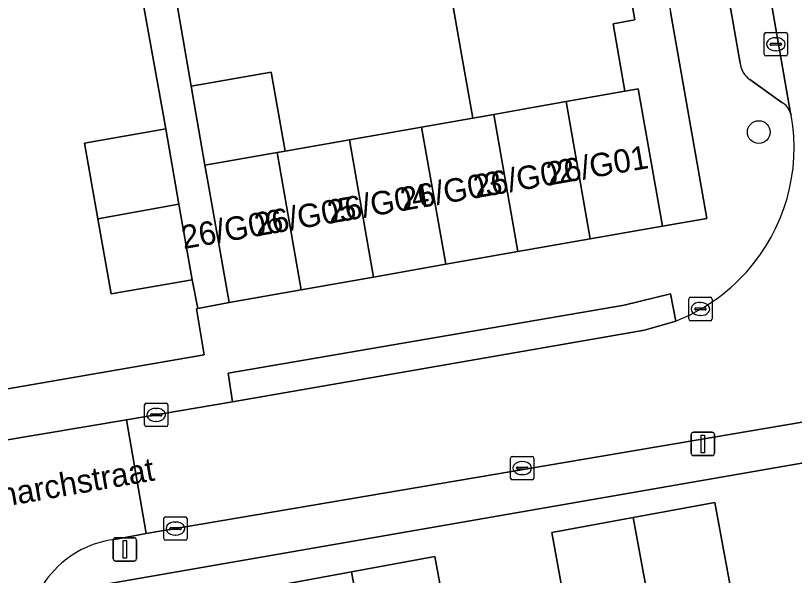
# Model space of a CAD drawing. Extents: x 162879 to 165540, y 384011 to 385181.
# Drawn here: x 164363.84 to 164397.16, y 384298.69 to 384322.63 of the extents above; entities that cross this region are included whole.
import ezdxf

# ---------------------------------------------------------------- set-up
doc = ezdxf.new("R2010")
doc.units = 0
for name, color, linetype in [('IMGEO_Boom', 7, 'Continuous'), ('IMGEO_Erf', 7, 'Continuous'), ('IMGEO_Kolk', 7, 'Continuous'), ('IMGEO_Lichtmast', 7, 'Continuous'), ('IMGEO_Muur', 7, 'Continuous'), ('IMGEO_Openbare_ruimte_label', 7, 'Continuous'), ('IMGEO_Pand', 7, 'Continuous'), ('IMGEO_Pand_nummerreeks', 7, 'Continuous'), ('IMGEO_Parkeervlak_open', 7, 'Continuous'), ('IMGEO_Rijbaan_lokaal_open', 7, 'Continuous'), ('IMGEO_Voetpad_open', 7, 'Continuous')]:
    doc.layers.add(name, color=color, linetype=linetype)

msp = doc.modelspace()

# ---------------------------------------------------------------- linework, layer by layer
at = {"layer": 'IMGEO_Boom'}
msp.add_circle((164395.634, 384317.651), 0.489, dxfattribs=at)
at = {"layer": 'IMGEO_Erf'}
for points in [[(164389.205, 384328.852), (164390.331, 384322.448), (164389.402, 384322.285), (164389.91, 384319.398), (164390.477, 384319.498), (164391.509, 384313.627), (164393.406, 384313.96), (164391.857, 384322.801)], [(164370.326, 384325.57), (164371.349, 384319.611), (164374.778, 384320.214), (164375.371, 384316.842), (164378.12, 384317.325), (164381.209, 384317.868), (164383.397, 384318.253), (164382.89, 384321.139), (164382.317, 384324.403)], [(164358.587, 384325.251), (164359.692, 384319.018), (164360.796, 384312.785), (164361.927, 384306.404), (164371.903, 384308.126), (164371.579, 384310.095), (164371.639, 384310.107), (164371.397, 384311.341), (164367.924, 384310.731), (164367.358, 384313.948), (164366.789, 384317.184), (164370.262, 384317.794), (164369.188, 384323.807)]]:
    msp.add_lwpolyline(points, dxfattribs=at)
msp.add_lwpolyline([(164398.87, 384302.612), (164402.18, 384303.222), (164405.491, 384303.832), (164406.382, 384298.997), (164409.066, 384299.492), (164408.129, 384305.35), (164365.905, 384298.004), (164366.979, 384292.173), (164372.506, 384293.191), (164375.472, 384293.738), (164374.652, 384298.186), (164378.212, 384298.843), (164381.776, 384299.5), (164382.639, 384294.818), (164385.148, 384295.281), (164387.656, 384295.743), (164386.774, 384300.527), (164390.265, 384301.17), (164393.757, 384301.814), (164394.641, 384297.019), (164397.17, 384297.485), (164399.698, 384297.951)], close=True, dxfattribs=at)
at = {"layer": 'IMGEO_Kolk'}
for p, q in [((164395.864, 384320.981), (164395.864, 384321.833)), ((164395.939, 384321.907), (164396.791, 384321.907)), ((164396.352, 384321.687), (164396.377, 384321.687)), ((164396.865, 384321.833), (164396.865, 384320.981)), ((164396.123, 384321.401), (164396.123, 384321.413)), ((164396.561, 384321.364), (164396.163, 384321.364)), ((164396.166, 384321.45), (164396.564, 384321.45)), ((164396.607, 384321.413), (164396.607, 384321.401)), ((164396.375, 384321.127), (164396.35, 384321.127)), ((164396.791, 384320.907), (164395.939, 384320.907)), ((164392.636, 384309.662), (164392.636, 384310.514)), ((164392.711, 384310.588), (164393.563, 384310.588)), ((164393.124, 384310.368), (164393.149, 384310.368)), ((164393.637, 384310.514), (164393.637, 384309.662)), ((164392.895, 384310.082), (164392.895, 384310.094)), ((164393.333, 384310.045), (164392.935, 384310.045)), ((164392.938, 384310.131), (164393.336, 384310.131)), ((164393.379, 384310.094), (164393.379, 384310.082)), ((164393.147, 384309.808), (164393.122, 384309.808)), ((164393.563, 384309.588), (164392.711, 384309.588)), ((164369.353, 384305.131), (164369.353, 384305.983)), ((164369.428, 384306.057), (164370.28, 384306.057)), ((164370.354, 384305.983), (164370.354, 384305.131)), ((164369.841, 384305.837), (164369.866, 384305.837)), ((164369.612, 384305.551), (164369.612, 384305.563)), ((164370.05, 384305.514), (164369.652, 384305.514)), ((164369.655, 384305.6), (164370.053, 384305.6)), ((164370.096, 384305.563), (164370.096, 384305.551)), ((164370.28, 384305.057), (164369.428, 384305.057)), ((164369.864, 384305.277), (164369.839, 384305.277)), ((164385.012, 384302.86), (164385.012, 384303.712)), ((164385.087, 384303.786), (164385.939, 384303.786)), ((164386.013, 384303.712), (164386.013, 384302.86)), ((164385.314, 384303.329), (164385.712, 384303.329)), ((164385.5, 384303.566), (164385.525, 384303.566)), ((164385.271, 384303.28), (164385.271, 384303.292)), ((164385.709, 384303.243), (164385.311, 384303.243)), ((164385.523, 384303.006), (164385.498, 384303.006)), ((164385.755, 384303.292), (164385.755, 384303.28)), ((164385.939, 384302.786), (164385.087, 384302.786)), ((164370.175, 384300.272), (164370.175, 384301.124)), ((164370.25, 384301.198), (164371.102, 384301.198)), ((164370.663, 384300.978), (164370.688, 384300.978)), ((164371.176, 384301.124), (164371.176, 384300.272)), ((164370.434, 384300.692), (164370.434, 384300.704)), ((164370.872, 384300.655), (164370.474, 384300.655)), ((164370.477, 384300.741), (164370.875, 384300.741)), ((164370.918, 384300.704), (164370.918, 384300.692)), ((164370.686, 384300.418), (164370.661, 384300.418)), ((164371.102, 384300.198), (164370.25, 384300.198))]:
    msp.add_line(p, q, dxfattribs=at)
for points in [[(164395.864, 384320.981), (164395.864, 384321.833)], [(164395.939, 384321.907), (164396.791, 384321.907)], [(164396.865, 384321.833), (164396.865, 384320.981)], [(164396.791, 384320.907), (164395.939, 384320.907)], [(164392.636, 384309.662), (164392.636, 384310.514)], [(164392.711, 384310.588), (164393.563, 384310.588)], [(164393.637, 384310.514), (164393.637, 384309.662)], [(164393.563, 384309.588), (164392.711, 384309.588)], [(164369.353, 384305.131), (164369.353, 384305.983)], [(164369.428, 384306.057), (164370.28, 384306.057)], [(164370.354, 384305.983), (164370.354, 384305.131)], [(164370.28, 384305.057), (164369.428, 384305.057)], [(164385.012, 384302.86), (164385.012, 384303.712)], [(164385.087, 384303.786), (164385.939, 384303.786)], [(164386.013, 384303.712), (164386.013, 384302.86)], [(164385.939, 384302.786), (164385.087, 384302.786)], [(164370.175, 384300.272), (164370.175, 384301.124)], [(164370.25, 384301.198), (164371.102, 384301.198)], [(164371.176, 384301.124), (164371.176, 384300.272)], [(164371.102, 384300.198), (164370.25, 384300.198)]]:
    msp.add_lwpolyline(points, dxfattribs=at)
for centre, radius, start, end in [((164395.941, 384321.831), 0.0765, 91.552, 178.448), ((164395.941, 384321.831), 0.0765, 91.552, 178.448), ((164396.789, 384321.831), 0.0765, 1.552, 88.448), ((164396.789, 384321.831), 0.0765, 1.552, 88.448), ((164396.163, 384321.41), 0.0403, 85.8775, 175.7526), ((164396.16, 384321.4), 0.0366, 178.938, 274.7102), ((164396.564, 384321.407), 0.043, 264.8664, 352.4533), ((164396.568, 384321.412), 0.0386, 1.7309, 96.639), ((164395.941, 384320.983), 0.0765, 181.552, 268.448), ((164395.941, 384320.983), 0.0765, 181.552, 268.448), ((164396.789, 384320.983), 0.0765, 271.552, 358.448), ((164396.789, 384320.983), 0.0765, 271.552, 358.448), ((164392.713, 384310.512), 0.0765, 91.552, 178.448), ((164392.713, 384310.512), 0.0765, 91.552, 178.448), ((164393.561, 384310.512), 0.0765, 1.552, 88.448), ((164393.561, 384310.512), 0.0765, 1.552, 88.448), ((164392.935, 384310.091), 0.0403, 85.8775, 175.7526), ((164392.932, 384310.081), 0.0366, 178.938, 274.7102), ((164393.336, 384310.088), 0.043, 264.8664, 352.4533), ((164393.34, 384310.093), 0.0386, 1.7309, 96.639), ((164392.713, 384309.664), 0.0765, 181.552, 268.448), ((164392.713, 384309.664), 0.0765, 181.552, 268.448), ((164393.561, 384309.664), 0.0765, 271.552, 358.448), ((164393.561, 384309.664), 0.0765, 271.552, 358.448), ((164369.43, 384305.981), 0.0765, 91.552, 178.448), ((164369.43, 384305.981), 0.0765, 91.552, 178.448), ((164370.278, 384305.981), 0.0765, 1.552, 88.448), ((164370.278, 384305.981), 0.0765, 1.552, 88.448), ((164369.652, 384305.56), 0.0403, 85.8775, 175.7526), ((164369.649, 384305.55), 0.0366, 178.938, 274.7102), ((164370.053, 384305.557), 0.043, 264.8664, 352.4533), ((164370.057, 384305.562), 0.0386, 1.7309, 96.639), ((164369.43, 384305.133), 0.0765, 181.552, 268.448), ((164369.43, 384305.133), 0.0765, 181.552, 268.448), ((164370.278, 384305.133), 0.0765, 271.552, 358.448), ((164370.278, 384305.133), 0.0765, 271.552, 358.448), ((164385.089, 384303.71), 0.0765, 91.552, 178.448), ((164385.089, 384303.71), 0.0765, 91.552, 178.448), ((164385.937, 384303.71), 0.0765, 1.552, 88.448), ((164385.937, 384303.71), 0.0765, 1.552, 88.448), ((164385.311, 384303.289), 0.0403, 85.8775, 175.7526), ((164385.716, 384303.291), 0.0386, 1.7309, 96.639), ((164385.308, 384303.279), 0.0366, 178.938, 274.7102), ((164385.712, 384303.286), 0.043, 264.8664, 352.4533), ((164385.089, 384302.862), 0.0765, 181.552, 268.448), ((164385.089, 384302.862), 0.0765, 181.552, 268.448), ((164385.937, 384302.862), 0.0765, 271.552, 358.448), ((164385.937, 384302.862), 0.0765, 271.552, 358.448), ((164370.252, 384301.122), 0.0765, 91.552, 178.448), ((164370.252, 384301.122), 0.0765, 91.552, 178.448), ((164371.1, 384301.122), 0.0765, 1.552, 88.448), ((164371.1, 384301.122), 0.0765, 1.552, 88.448), ((164370.474, 384300.701), 0.0403, 85.8775, 175.7526), ((164370.471, 384300.691), 0.0366, 178.938, 274.7102), ((164370.875, 384300.698), 0.043, 264.8664, 352.4533), ((164370.879, 384300.703), 0.0386, 1.7309, 96.639), ((164370.252, 384300.274), 0.0765, 181.552, 268.448), ((164370.252, 384300.274), 0.0765, 181.552, 268.448), ((164371.1, 384300.274), 0.0765, 271.552, 358.448), ((164371.1, 384300.274), 0.0765, 271.552, 358.448)]:
    msp.add_arc(centre, radius, start, end, dxfattribs=at)
for centre, major_axis, ratio, start_param, end_param in [((164396.351, 384321.407), (-0.387, 0.002), 0.722429, 4.712389, 7.853982), ((164396.376, 384321.407), (-0.39, 0.002), 0.717154, 1.570796, 4.712389), ((164393.123, 384310.088), (-0.387, 0.002), 0.722429, 4.712389, 7.853982), ((164393.148, 384310.088), (-0.39, 0.002), 0.717154, 1.570796, 4.712389), ((164369.84, 384305.557), (-0.387, 0.002), 0.722429, 4.712389, 7.853982), ((164369.865, 384305.557), (-0.39, 0.002), 0.717154, 1.570796, 4.712389), ((164385.499, 384303.286), (-0.387, 0.002), 0.722429, 4.712389, 7.853982), ((164385.524, 384303.286), (-0.39, 0.002), 0.717154, 1.570796, 4.712389), ((164370.662, 384300.698), (-0.387, 0.002), 0.722429, 4.712389, 7.853982), ((164370.687, 384300.698), (-0.39, 0.002), 0.717154, 1.570796, 4.712389)]:
    msp.add_ellipse(centre, major_axis=major_axis, ratio=ratio, start_param=start_param, end_param=end_param, dxfattribs=at)
at = {"layer": 'IMGEO_Lichtmast'}
for p, q in [((164392.745, 384303.918), (164392.745, 384304.718)), ((164392.745, 384304.718), (164392.745, 384303.918)), ((164392.845, 384304.818), (164393.635, 384304.818)), ((164393.635, 384304.818), (164392.845, 384304.818)), ((164393.735, 384304.718), (164393.735, 384303.918)), ((164393.735, 384303.918), (164393.735, 384304.718)), ((164393.635, 384303.818), (164392.845, 384303.818)), ((164392.845, 384303.818), (164393.635, 384303.818)), ((164368.117, 384300.308), (164368.907, 384300.308)), ((164368.907, 384300.308), (164368.117, 384300.308)), ((164368.017, 384299.408), (164368.017, 384300.208)), ((164368.017, 384300.208), (164368.017, 384299.408)), ((164369.007, 384300.208), (164369.007, 384299.408)), ((164369.007, 384299.408), (164369.007, 384300.208)), ((164368.907, 384299.308), (164368.117, 384299.308)), ((164368.117, 384299.308), (164368.907, 384299.308))]:
    msp.add_line(p, q, dxfattribs=at)
for points in [[(164393.165, 384304.693), (164393.315, 384304.693), (164393.315, 384303.943), (164393.165, 384303.943), (164393.165, 384304.693)], [(164368.437, 384300.183), (164368.587, 384300.183), (164368.587, 384299.433), (164368.437, 384299.433), (164368.437, 384300.183)]]:
    msp.add_lwpolyline(points, dxfattribs=at)
for centre, start, end in [((164392.845, 384304.718), 90, 180), ((164392.845, 384304.718), 90, 180), ((164393.635, 384304.718), 0, 90), ((164393.635, 384304.718), 360, 90), ((164392.845, 384303.918), 180, 270), ((164392.845, 384303.918), 180, 270), ((164393.635, 384303.918), 270, 0), ((164393.635, 384303.918), 270, 0), ((164368.117, 384300.208), 90, 180), ((164368.117, 384300.208), 90, 180), ((164368.907, 384300.208), 0, 90), ((164368.907, 384300.208), 360, 90), ((164368.117, 384299.408), 180, 270), ((164368.117, 384299.408), 180, 270), ((164368.907, 384299.408), 270, 0), ((164368.907, 384299.408), 270, 0)]:
    msp.add_arc(centre, 0.1, start, end, dxfattribs=at)
at = {"layer": 'IMGEO_Muur'}
msp.add_lwpolyline([(164361.927, 384306.404), (164371.903, 384308.126)], dxfattribs=at)
at = {"layer": 'IMGEO_Pand'}
for points in [[(164389.402, 384322.285), (164390.331, 384322.448), (164389.205, 384328.852), (164381.766, 384327.545), (164375.049, 384326.365), (164375.601, 384323.223), (164382.317, 384324.403), (164382.89, 384321.139), (164383.397, 384318.253), (164384.298, 384318.411), (164385.553, 384318.632), (164387.388, 384318.955), (164389.91, 384319.398)], [(164375.031, 384316.782), (164375.371, 384316.842), (164374.778, 384320.214), (164371.349, 384319.611), (164371.942, 384316.239)], [(164390.477, 384319.498), (164389.91, 384319.398), (164387.388, 384318.955), (164388.42, 384313.084), (164391.509, 384313.627)], [(164384.298, 384318.411), (164385.331, 384312.541), (164388.42, 384313.084), (164387.388, 384318.955), (164385.553, 384318.632)], [(164384.298, 384318.411), (164383.397, 384318.253), (164381.209, 384317.868), (164382.242, 384311.998), (164385.331, 384312.541)], [(164367.358, 384313.948), (164370.83, 384314.564), (164370.262, 384317.794), (164366.789, 384317.184)], [(164378.12, 384317.325), (164379.152, 384311.454), (164382.242, 384311.998), (164381.209, 384317.868)], [(164376.063, 384310.911), (164379.152, 384311.454), (164378.12, 384317.325), (164375.371, 384316.842), (164375.031, 384316.782)], [(164376.063, 384310.911), (164375.031, 384316.782), (164371.942, 384316.239), (164372.108, 384315.293), (164372.974, 384310.368)], [(164367.358, 384313.948), (164367.924, 384310.731), (164371.397, 384311.341), (164370.83, 384314.564)], [(164390.265, 384301.17), (164392.697, 384287.978), (164398.718, 384289.088), (164397.17, 384297.485), (164394.641, 384297.019), (164393.757, 384301.814)], [(164387.256, 384283.711), (164388.298, 384283.903), (164392.227, 384284.627), (164393.279, 384284.821), (164392.697, 384287.978), (164390.265, 384301.17), (164386.774, 384300.527), (164387.656, 384295.743), (164385.148, 384295.281), (164386.698, 384286.872)], [(164378.212, 384298.843), (164380.625, 384285.753), (164386.698, 384286.872), (164385.148, 384295.281), (164382.639, 384294.818), (164381.776, 384299.5)], [(164373.071, 384290.129), (164373.636, 384287.067), (164374.101, 384284.55), (164380.625, 384285.753), (164378.212, 384298.843), (164374.652, 384298.186), (164375.472, 384293.738), (164372.506, 384293.191)]]:
    msp.add_lwpolyline(points, close=True, dxfattribs=at)
at = {"layer": 'IMGEO_Parkeervlak_open'}
for points in [[(164396.987, 384318.468), (164392.989, 384341.505)], [(164393.04, 384330.873), (164394.836, 384320.602)], [(164395.251, 384319.898), (164396.624, 384318.92)]]:
    msp.add_lwpolyline(points, dxfattribs=at)
for centre, radius, start, end in [((164395.851, 384320.726), 1.023, 186.975, 234.0628), ((164396.291, 384318.281), 0.721, 15.0638, 62.472)]:
    msp.add_arc(centre, radius, start, end, dxfattribs=at)
at = {"layer": 'IMGEO_Rijbaan_lokaal_open'}
for points in [[(164396.093, 384352.282), (164396.025, 384352.665), (164395.9, 384353.362), (164391.083, 384352.487), (164391.87, 384347.951), (164392.989, 384341.505), (164396.987, 384318.468), (164397.025, 384318.375)], [(164392.082, 384309.573), (164390.744, 384309.179), (164373.121, 384306.113), (164368.583, 384305.341), (164369.425, 384300.48), (164403.033, 384306.195), (164403.025, 384306.34)], [(164368.07, 384300.23), (164369.425, 384300.48), (164368.583, 384305.341), (164361.356, 384304.138), (164351.798, 384302.425), (164352.551, 384297.364), (164353.72, 384297.51)]]:
    msp.add_lwpolyline(points, dxfattribs=at)
for centre, radius, start, end in [((164389.188, 384316.992), 7.958, 318.1512, 10.0101), ((164389.179, 384316.986), 7.961, 291.3849, 318.2231), ((164368.589, 384296.021), 4.24, 97.0321, 188.0997)]:
    msp.add_arc(centre, radius, start, end, dxfattribs=at)
at = {"layer": 'IMGEO_Voetpad_open'}
for points in [[(164376.786, 384408.768), (164379.945, 384390.79), (164383.375, 384371.211), (164383.627, 384369.775), (164387.499, 384347.67), (164391.857, 384322.801), (164393.406, 384313.96), (164391.509, 384313.627), (164388.42, 384313.084), (164385.331, 384312.541), (164382.242, 384311.998), (164379.152, 384311.454), (164376.063, 384310.911), (164372.974, 384310.368), (164371.639, 384310.107), (164371.579, 384310.095), (164371.903, 384308.126), (164361.927, 384306.404), (164354.413, 384305.072), (164349.365, 384304.294), (164340.677, 384354.322)], [(164366.037, 384291.76), (164367.024, 384291.93), (164366.979, 384292.173), (164365.905, 384298.004), (164408.129, 384305.35), (164409.066, 384299.492), (164410.581, 384291.275), (164412.318, 384281.098), (164417.296, 384282.019), (164413.637, 384302.275), (164410.382, 384320.946), (164410.18, 384322.105), (164404.558, 384354.356), (164405.58, 384354.553), (164405.399, 384355.616), (164400.073, 384386.92)], [(164394.836, 384320.602), (164393.04, 384330.873), (164392.875, 384330.938), (164392.322, 384333.901), (164392.489, 384333.929), (164391.253, 384341.204), (164391.226, 384341.361), (164390.013, 384341.133), (164389.16, 384345.961), (164390.358, 384346.192), (164390.366, 384346.32), (164389.963, 384348.853), (164389.833, 384349.19), (164387.922, 384360.025)], [(164395.04, 384358.184), (164395.235, 384357.092), (164395.9, 384353.362), (164396.025, 384352.665), (164401.385, 384353.652), (164401.706, 384352.033), (164403.349, 384342.964), (164403.484, 384342.99), (164404.067, 384339.597), (164403.961, 384339.533), (164405.468, 384330.661), (164405.606, 384330.656), (164406.197, 384327.314), (164406.076, 384327.196), (164409.028, 384311.031), (164409.71, 384307.344), (164403.033, 384306.195), (164369.425, 384300.48), (164368.07, 384300.23)], [(164369.188, 384323.807), (164370.262, 384317.794), (164370.83, 384314.564), (164371.397, 384311.341), (164371.639, 384310.107), (164372.974, 384310.368), (164372.108, 384315.293), (164371.942, 384316.239), (164371.349, 384319.611), (164370.326, 384325.57)], [(164396.624, 384318.92), (164395.251, 384319.898)], [(164397.025, 384318.375), (164396.987, 384318.468)], [(164342.81, 384300.878), (164351.798, 384302.425), (164361.356, 384304.138), (164368.583, 384305.341), (164373.121, 384306.113), (164372.931, 384307.342), (164389.877, 384310.256), (164391.85, 384310.731), (164392.082, 384309.573)]]:
    msp.add_lwpolyline(points, dxfattribs=at)
msp.add_lwpolyline([(164390.744, 384309.179), (164392.082, 384309.573), (164391.85, 384310.731), (164389.877, 384310.256), (164372.931, 384307.342), (164373.121, 384306.113)], close=True, dxfattribs=at)
for centre, radius, start, end in [((164395.851, 384320.726), 1.023, 186.975, 234.0628), ((164396.291, 384318.281), 0.721, 15.0638, 62.472), ((164389.188, 384316.992), 7.958, 318.1512, 10.0101), ((164389.179, 384316.986), 7.961, 291.3849, 318.2231), ((164368.589, 384296.021), 4.24, 97.0321, 188.0997)]:
    msp.add_arc(centre, radius, start, end, dxfattribs=at)

# ---------------------------------------------------------------- texts
at = {"layer": 'IMGEO_Openbare_ruimte_label'}
msp.add_text('Monarchstraat', height=1, rotation=9.9051, dxfattribs=at).set_placement((164361.413, 384301.293))
at = {"layer": 'IMGEO_Pand_nummerreeks'}
for s, rotation, p in [('26/G01', 9.8721, (164386.645, 384315.366)), ('26/G02', 9.8717, (164383.521, 384314.822)), ('26/G03', 9.8721, (164380.396, 384314.279)), ('26/G04', 9.8717, (164377.272, 384313.735)), ('26/G05', 9.8717, (164374.148, 384313.191)), ('26/G06', 9.8717, (164371.024, 384312.647))]:
    msp.add_text(s, height=1, rotation=rotation, dxfattribs=at).set_placement(p)

doc.saveas('drawing.dxf')
